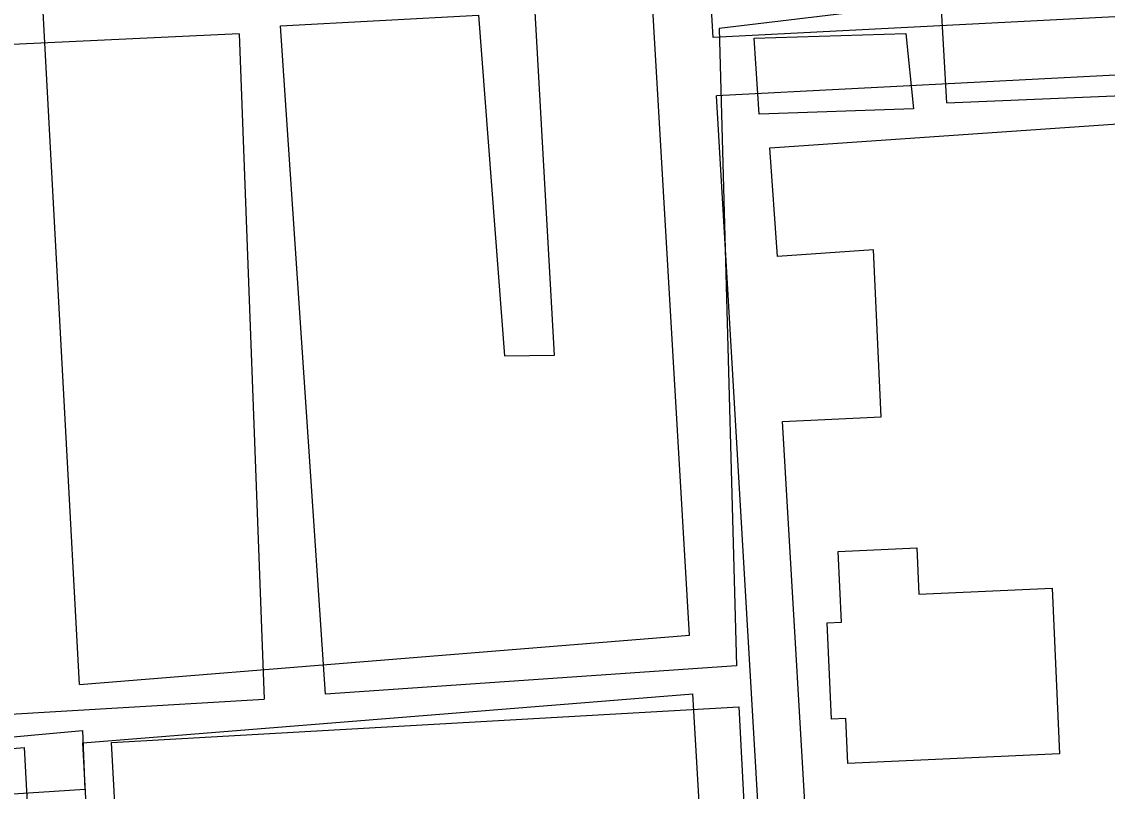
# Model space of a CAD drawing. Extents: x 3313447 to 3351316, y 703786 to 729172.
# Drawn here: x 3331290 to 3331846, y 726601 to 726995 of the extents above; entities that cross this region are included whole.
import ezdxf

# ---------------------------------------------------------------- set-up
doc = ezdxf.new("R2010")
doc.units = 0
for name, color, linetype in [('V-BLDG-OTLN', 7, 'Continuous'), ('V-ROAD-CNTR', 7, 'Continuous'), ('V-UTIL-LINE', 7, 'Continuous')]:
    doc.layers.add(name, color=color, linetype=linetype)

msp = doc.modelspace()

# ---------------------------------------------------------------- linework, layer by layer
at = {"layer": 'V-BLDG-OTLN'}
msp.add_lwpolyline([(3331713.02, 726615.2), (3331711.99, 726638.19), (3331704.55, 726637.86), (3331702.34, 726687.32), (3331709.7, 726687.64), (3331708.08, 726723.87), (3331748.37, 726725.67), (3331749.42, 726701.98), (3331817.74, 726705.02), (3331821.53, 726620.04)], close=True, dxfattribs=at)
at = {"layer": 'V-ROAD-CNTR'}
for points in [[(3331643.9, 726987.38), (3331629.46, 727234.25)], [(3331631.78, 726680.88), (3331600.2, 727220.76)], [(3331319.24, 726655.69), (3331289.76, 727200)], [(3332225.24, 727017.53), (3331643.9, 726987.38)], [(3332226.58, 726987.56), (3331645.65, 726957.43)], [(3331693.27, 726143.44), (3331645.65, 726957.43)], [(3331319.24, 726655.69), (3331631.78, 726680.88)], [(3331320.86, 726625.72), (3331633.53, 726650.92)], [(3331663.31, 726141.91), (3331633.53, 726650.92)], [(3331347.94, 726125.73), (3331320.86, 726625.72)], [(3331012.48, 726600.87), (3331290.95, 726623.31)], [(3331317.97, 726124.2), (3331290.95, 726623.31)]]:
    msp.add_lwpolyline(points, dxfattribs=at)
at = {"layer": 'V-UTIL-LINE'}
for p, q in [((3331763.75, 726953.93), (3331743.81, 727304.69)), ((3331401.08, 726989.32), (3331413.82, 726648.13)), ((3331742.67, 726989.49), (3331746.58, 726950.87)), ((3331655.82, 726665.25), (3331445.25, 726650.72)), ((3331320.68, 726632.04), (3331321.94, 726601.77))]:
    msp.add_line(p, q, dxfattribs=at)
for points in [[(3331763.75, 726953.93), (3331976.44, 726962.69), (3331957.16, 727253.06), (3331827.73, 727246.17), (3331823.62, 727305.71), (3331743.81, 727304.69)], [(3331445.25, 726650.72), (3331422.19, 726993.28), (3331523.65, 726998.77), (3331536.97, 726824.11), (3331562.55, 726824.48), (3331544.79, 727140.09)], [(3331742.72, 727003.41), (3331647.07, 726992.06), (3331655.82, 726665.25)], [(3331401.08, 726989.32), (3331259.21, 726982.62), (3331277.79, 726640.07), (3331413.82, 726648.13)], [(3331746.58, 726950.87), (3331667.57, 726948), (3331665.01, 726987.06), (3331742.67, 726989.49)], [(3331894.44, 726480.53), (3331760.19, 726476.26), (3331757.23, 726533.75), (3331694.68, 726531.12), (3331679.46, 726790.48), (3331730, 726792.83), (3331726.19, 726878.44), (3331676.91, 726875.13), (3331673, 726930.73), (3331943.1, 726949.39)], [(3331343.89, 726473.17), (3331335.64, 726625.95), (3331657.1, 726644.15), (3331665.09, 726489.72), (3331611.22, 726485.86), (3331607.39, 726546.92), (3331468.66, 726539.77), (3331471.6, 726480.06)], [(3331321.94, 726601.77), (3331106.65, 726587.89), (3331105.03, 726612.38), (3331320.68, 726632.04)]]:
    msp.add_lwpolyline(points, dxfattribs=at)

doc.saveas('drawing.dxf')
